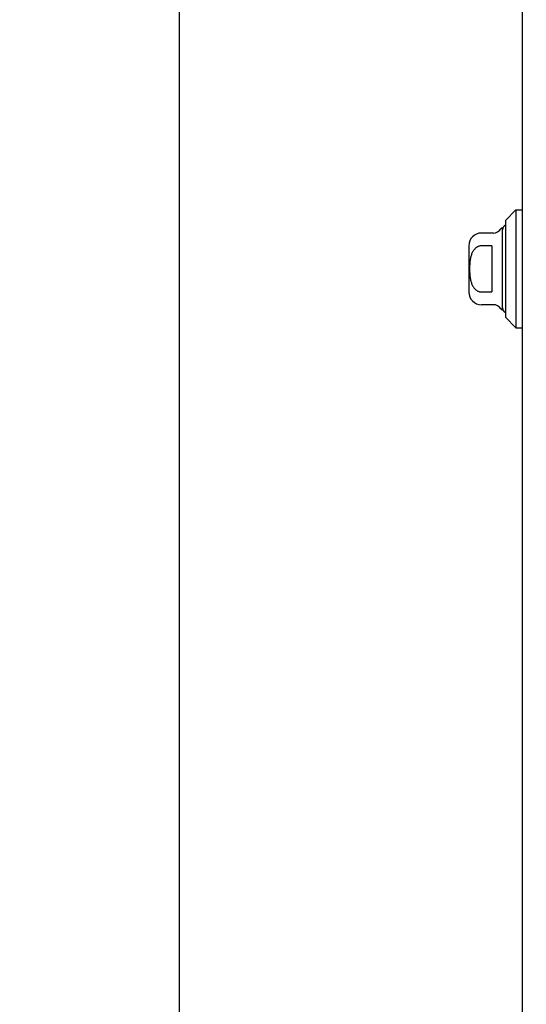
# Model space of a CAD drawing. Header units: inches. Extents: x 0 to 193, y 0 to 125.
# Tile 269 of 278: x 95.3 to 100.04, y 79.04 to 88.24. Entities that reach past the tile are written whole.
import ezdxf

# ---------------------------------------------------------------- set-up
doc = ezdxf.new("R2010")
doc.units = ezdxf.units.IN
doc.header["$LTSCALE"] = 10.635988
doc.header["$MEASUREMENT"] = 0
doc.layers.get('0').update_dxf_attribs({"linetype": 'CONTINUOUS'})
doc.layers.add('DIMENSIONS', color=7, linetype='CONTINUOUS')
doc.layers.add('RIGHTHAND_DOOR_ASSEMBLY', color=7, linetype='CONTINUOUS')
doc.styles.get("Standard").update_dxf_attribs({"font": 'arial.ttf'})
doc.dimstyles.new('DIMSTYLE_1', dxfattribs={"dimtxt": 0.853154, "dimasz": 1.137539, "dimexe": 0.09, "dimexo": 0.07, "dimgap": 0.0375, "dimtad": 0, "dimtih": 1, "dimtoh": 1, "dimzin": 4, "dimdsep": 46, "dimtxsty": 'Standard', "dimblk": '_FILLED', "dimblk1": '_FILLED', "dimblk2": '_FILLED', "dimcen": 0.09, "dimadec": 3, "dimazin": 1, "dimtfac": 1, "dimtdec": 3, "dimtofl": 0, "dimtmove": 0, "dimatfit": 3, "dimldrblk": '_FILLED', "dimfxl": 0, "dimtolj": 1, "dimtzin": 4, "dimarcsym": 0})

# ---------------------------------------------------------------- blocks, each defined once
blk = doc.blocks.new('_FILLED')
at = {"color": 0, "linetype": 'ByBlock'}
blk.add_solid([(0, 0), (-1, 0.2), (-1, -0.2)], dxfattribs=at)
blk = doc.blocks.new('*D12')
at = {"layer": 'DIMENSIONS', "color": 2, "linetype": 'Continuous'}
for p, q in [((100.3818, 91.1657), (95.7712, 91.1657)), ((96.795, 91.1657), (96.795, 62.0188)), ((96.795, 31.1657), (96.795, 60.3125)), ((100.3928, 31.1657), (95.7712, 31.1657))]:
    blk.add_line(p, q, dxfattribs=at)
at = {"layer": 'DIMENSIONS', "color": 2, "linetype": 'Continuous', "xscale": 1.1375387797, "yscale": 1.1375387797, "zscale": 1.1375387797}
for p, rotation in [((96.795, 91.1657), 90), ((96.795, 31.1657), 270)]:
    blk.add_blockref('_FILLED', p, dxfattribs=dict(at, rotation=rotation))
at = {"layer": 'DIMENSIONS', "color": 2, "linetype": 'Continuous', "insert": (96.795, 61.5922), "char_height": 0.85315, "width": 2.981282, "attachment_point": 2, "line_spacing_factor": 0.9}
blk.add_mtext('60.00', dxfattribs=at)

msp = doc.modelspace()

# ---------------------------------------------------------------- linework, layer by layer
at = {"layer": 'RIGHTHAND_DOOR_ASSEMBLY', "color": 3, "linetype": 'Continuous'}
msp.add_line((100.0041, 90.7807), (100.0041, 31.5507), dxfattribs=at)
at = {"layer": 'RIGHTHAND_DOOR_ASSEMBLY', "color": 7, "linetype": 'Continuous'}
for p, q in [((99.8466, 86.3684), (99.945, 86.4668)), ((99.945, 86.4668), (99.945, 85.3645)), ((99.945, 86.4668), (100.0041, 86.4668)), ((99.8466, 86.3684), (99.8466, 85.4629)), ((99.7338, 86.2503), (99.6222, 86.2503)), ((99.8191, 85.5318), (99.8191, 86.2995)), ((99.5041, 86.1322), (99.5041, 85.6991)), ((99.7206, 86.1313), (99.6222, 86.1313)), ((99.7206, 86.1313), (99.7206, 85.7)), ((99.6222, 85.7), (99.7206, 85.7)), ((99.7338, 85.581), (99.6222, 85.581)), ((99.8466, 85.4629), (99.945, 85.3645)), ((99.945, 85.3645), (100.0041, 85.3645))]:
    msp.add_line(p, q, dxfattribs=at)
msp.add_lwpolyline([(99.6222, 86.1313), (99.6179, 86.1312), (99.6135, 86.1308), (99.6092, 86.1302), (99.6049, 86.1293), (99.6005, 86.1282), (99.5962, 86.1268), (99.5919, 86.1251), (99.5877, 86.1232), (99.5834, 86.121), (99.5792, 86.1185), (99.575, 86.1157), (99.5709, 86.1126), (99.5668, 86.1092), (99.5627, 86.1054), (99.5587, 86.1013), (99.5548, 86.0968), (99.5509, 86.0919), (99.5471, 86.0865), (99.5435, 86.0808), (99.5399, 86.0746), (99.5365, 86.068), (99.5333, 86.061), (99.5303, 86.0537), (99.5276, 86.0461), (99.5251, 86.0382), (99.5228, 86.0301), (99.5207, 86.0216), (99.5189, 86.013), (99.5173, 86.0041), (99.5159, 85.995), (99.5146, 85.9856), (99.5136, 85.976), (99.5127, 85.9663), (99.512, 85.9564), (99.5115, 85.9464), (99.5111, 85.9362), (99.5109, 85.9261), (99.5108, 85.9158), (99.5109, 85.9056), (99.5111, 85.8954), (99.5115, 85.8853), (99.512, 85.8753), (99.5127, 85.8654), (99.5136, 85.8556), (99.5146, 85.8461), (99.5158, 85.8367), (99.5172, 85.8276), (99.5188, 85.8187), (99.5207, 85.81), (99.5227, 85.8016), (99.525, 85.7934), (99.5275, 85.7855), (99.5303, 85.7778), (99.5333, 85.7704), (99.5365, 85.7634), (99.5399, 85.7568), (99.5434, 85.7506), (99.5471, 85.7448), (99.5509, 85.7395), (99.5548, 85.7345), (99.5587, 85.73), (99.5627, 85.7259), (99.5668, 85.7222), (99.5708, 85.7187), (99.575, 85.7156), (99.5792, 85.7128), (99.5834, 85.7103), (99.5877, 85.7081), (99.5919, 85.7062), (99.5962, 85.7045), (99.6005, 85.7031), (99.6048, 85.702), (99.6092, 85.7011), (99.6135, 85.7005), (99.6179, 85.7001), (99.6222, 85.7)], dxfattribs=at)
for centre, radius, start, end in [((99.6222, 86.1322), 0.1181, 90, 180), ((99.7338, 86.329), 0.0787, 270, 330), ((99.819, 86.2798), 0.0197, 89.88541, 150), ((99.8683, 86.2798), 0.0492, 116.11489, 180), ((99.6222, 85.6991), 0.1181, 180, 270), ((99.7338, 85.5023), 0.0787, 30, 90), ((99.819, 85.5515), 0.0197, 210, 270.11459), ((99.8683, 85.5515), 0.0492, 180, 243.88511)]:
    msp.add_arc(centre, radius, start, end, dxfattribs=at)

# ---------------------------------------------------------------- dimensions: what is measured, and where the dimension line sits
at = {"layer": 'DIMENSIONS', "color": 2, "linetype": 'Continuous'}
dim = msp.add_linear_dim(base=(96.795, 91.1657), p1=(100.4628, 31.1657), p2=(100.4518, 91.1657), angle=90, dimstyle='DIMSTYLE_1', dxfattribs=at)
dim.commit()
dim.dimension.update_dxf_attribs({"geometry": '*D12', "text_midpoint": (96.7885, 61.1609), "dimtype": 160})

doc.saveas('drawing.dxf')
